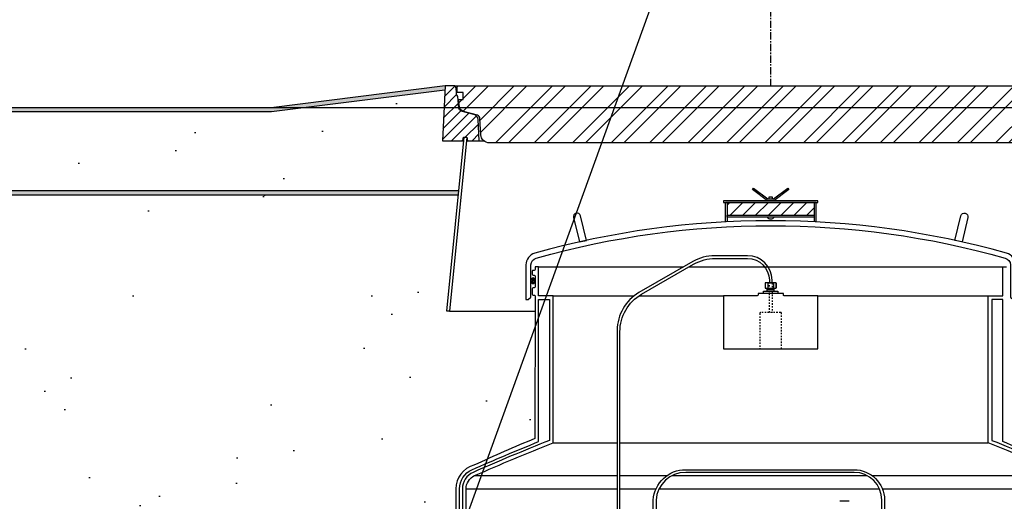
# Model space of a CAD drawing. Extents: x -169 to 6736, y -208 to 3022.
# Tile 542 of 656: x 5911 to 5979, y 957 to 990. Entities that reach past the tile are written whole.
import ezdxf

# ---------------------------------------------------------------- set-up
doc = ezdxf.new("R2010")
doc.units = 0
doc.header["$MEASUREMENT"] = 0
doc.header["$PDSIZE"] = 1
doc.linetypes.add('CENTER1', pattern=[0.6625, 0.5, -0.075, 0.0125, -0.075])
doc.linetypes.add('HIDDEN5', pattern=[0.05, 0.025, -0.025])
doc.layers.get('0').update_dxf_attribs({"color": 255, "linetype": 'CONTINUOUS'})
doc.layers.get('DEFPOINTS').update_dxf_attribs({"linetype": 'CONTINUOUS'})
for name, color, linetype in [('CENTERLINE', 3, 'CENTER1'), ('CONCRETE-HATCH', 2, 'CONTINUOUS'), ('DIM', 3, 'CONTINUOUS'), ('FREEZE-LINES', 8, 'CONTINUOUS'), ('FRP-SUMP', 2, 'CONTINUOUS'), ('PEAGRAVEL-HATCH', 3, 'CONTINUOUS'), ('PROBE', 2, 'CONTINUOUS'), ('SUB-PUMP', 4, 'CONTINUOUS'), ('TANK-MANHOLE-40', 2, 'CONTINUOUS'), ('TANK-MANHOLE-COVER-40', 2, 'CONTINUOUS'), ('TANK-MANHOLE-COVER-HATCH-40', 252, 'CONTINUOUS'), ('TANK-MANHOLE-HATCH-40', 7, 'CONTINUOUS'), ('TANK-SLAB', 6, 'CONTINUOUS')]:
    doc.layers.add(name, color=color, linetype=linetype)
doc.styles.add('SIMPLEX', font='simplex')
doc.dimstyles.new('DIM64', dxfattribs={"dimscale": 64, "dimtxt": 0.09375, "dimasz": 0.09375, "dimexe": 0.0625, "dimexo": 0.0625, "dimgap": 0.046875, "dimtad": 1, "dimdec": 4, "dimzin": 3, "dimdsep": 46, "dimlunit": 4, "dimtxsty": 'SIMPLEX', "dimcen": 0, "dimclrd": 256, "dimclre": 256, "dimclrt": 256, "dimadec": 0, "dimazin": 0, "dimtfac": 1, "dimtdec": 4, "dimtmove": 0, "dimatfit": 3, "dimfxl": 1, "dimfrac": 2, "dimtolj": 1, "dimtzin": 0, "dimarcsym": 0})

# ---------------------------------------------------------------- blocks, each defined once
blk = doc.blocks.new('*D61')
at = {"layer": 'DEFPOINTS', "color": 0, "transparency": 16777216}
for p in [(6443.911, 978.296), (5827.154, 978.015), (5827.154, 700.523)]:
    blk.add_point(p, dxfattribs=at)
at = {"layer": 'DIM', "lineweight": -2, "transparency": 16777216}
for p, q in [((6443.911, 974.296), (6443.911, 696.523)), ((5827.154, 974.015), (5827.154, 696.523)), ((6437.911, 700.523), (5833.154, 700.523))]:
    blk.add_line(p, q, dxfattribs=at)
at = {"layer": 'DIM', "transparency": 16777216}
for points in [[(5833.154, 701.523), (5833.154, 699.523), (5827.154, 700.523)], [(6437.911, 701.523), (6437.911, 699.523), (6443.911, 700.523)]]:
    blk.add_solid(points, dxfattribs=at)
at = {"layer": 'DIM', "transparency": 16777216, "insert": (6135.532, 708.095), "char_height": 6, "attachment_point": 5, "style": 'SIMPLEX'}
blk.add_mtext('\\A1;51\'-4 3/4" (F.V. TANK SLAB)', dxfattribs=at)

msp = doc.modelspace()

# ---------------------------------------------------------------- hatches: boundary and pattern name
at = {"layer": 'CONCRETE-HATCH'}
h = msp.add_hatch(dxfattribs=at)
h.set_pattern_fill('AR-CONC', color=256, scale=2.67, style=0)
h.set_pattern_definition([(50, (5827.435, 978.296), (19.1508, -1.6755), [2.0025, -22.0275]), (355, (5827.435, 978.296), (-3.7047, 20.0835), [1.602, -17.622]), (100.451, (5829.031, 978.156), (15.4462, 18.408), [1.702, -18.7205]), (46.184, (5827.435, 983.636), (28.4953, -4.4194), [3.004, -33.041]), (96.636, (5829.81, 983.268), (24.9555, 26.009), [2.553, -28.081]), (351.184, (5827.435, 983.636), (24.9555, 26.009), [2.403, -26.433]), (21, (5830.105, 982.301), (15.9374, -10.75), [2.0025, -22.0275]), (326, (5830.105, 982.3), (6.4965, 19.3615), [1.602, -17.622]), (71.451, (5831.434, 981.405), (22.434, 8.6116), [1.702, -18.7205]), (37.5, (5827.4355, 978.296), (0.32467, 8.88827), [0, -17.4084, 0, -17.889, 0, -17.68875]), (7.5, (5827.435, 978.296), (7.02396, 10.5308), [0, -10.1994, 0, -17.0079, 0, -6.74175]), (327.5, (5821.4814, 978.296), (14.25306, -0.6022), [0, -6.675, 0, -20.826, 0, -27.6345]), (317.5, (5818.811, 978.296), (15.5711, 2.6728), [0, -8.6775, 0, -13.8306, 0, -19.6245])])
h.paths.add_polyline_path([(5939.95546, 985.22941), (5927.98792, 983.73346), (5827.43547, 983.73346), (5827.43547, 978.29596), (5940.90567, 978.29596), (5941.24635, 981.73519), (5939.77234, 981.73519)])
at = {"layer": 'FRP-SUMP'}
h = msp.add_hatch(dxfattribs=at)
h.set_pattern_fill('ANSI31', scale=5, style=0)
h.set_pattern_definition([(45, (5958.4252, 935.6411), (-0.441942, 0.441942), [])])
h.paths.add_polyline_path([(5965.41136, 977.47111), (5959.41136, 977.47111), (5959.41136, 976.59611), (5965.41136, 976.59611)])
h = msp.add_hatch(color=256, dxfattribs=at)
edge = h.paths.add_edge_path()
edge.add_ellipse((5946.02501, 972.07723), major_axis=(0, 0.2), ratio=0.72085956, start_angle=-71.0318319, end_angle=77.3217889, ccw=False)
edge.add_line((5946.16136, 972.14223), (5946.16136, 972.01222))
edge.add_ellipse((5946.02501, 972.07723), major_axis=(0, 0.2), ratio=0.72085956, start_angle=102.6782111, end_angle=251.0318319, ccw=False)
edge.add_line((5945.88436, 972.03333), (5945.88436, 972.12112))
at = {"layer": 'PEAGRAVEL-HATCH'}
h = msp.add_hatch(dxfattribs=at)
h.set_pattern_fill('AR-SAND', color=256, scale=7.5, style=0)
h.set_pattern_definition([(37.5, (5863.154, 854.523), (-0.47245, 14.4512), [0, -11.4, 0, -12.75, 0, -12.1875]), (7.5, (5863.154, 854.523), (13.2733, 21.166), [0, -6.15, 0, -10.275, 0, -3.9375]), (327.5, (5853.929, 854.523), (23.3561, 0.0424), [0, -3.75, 0, -13.5, 0, -17.625]), (317.5, (5853.93, 854.523), (22.546, 6.5826), [0, -1.875, 0, -8.85, 0, -10.125])])
edge = h.paths.add_edge_path()
edge.add_line((5946.16099, 969.98346), (5940.27073, 969.98346))
edge.add_line((5940.27073, 969.98346), (5940.08225, 969.98346))
edge.add_line((5940.08225, 969.98346), (5940.87781, 978.01471))
edge.add_line((5940.87781, 978.01471), (5863.15422, 978.01471))
edge.add_line((5863.15422, 978.01471), (5863.15422, 854.52328))
edge.add_arc((5924.22089, 854.52328), 61.06667, 92.6775035, 180, ccw=False)
edge.add_line((5921.36821, 915.52328), (5925.90422, 915.52328))
edge.add_line((5925.90422, 915.52328), (5926.90422, 917.52328))
edge.add_line((5926.90422, 917.52328), (5931.90422, 917.52328))
edge.add_line((5931.90422, 917.52328), (5932.90422, 915.52328))
edge.add_line((5932.90422, 915.52328), (5940.70422, 915.52328))
edge.add_line((5940.70422, 915.52328), (5940.70422, 919.80969))
edge.add_line((5940.70422, 919.80969), (5940.57077, 919.80969))
edge.add_arc((5940.57077, 920.05969), 0.25, 180, 270, ccw=False)
edge.add_line((5940.32077, 920.05969), (5940.32077, 920.45804))
edge.add_line((5940.32077, 920.45804), (5939.58424, 921.77328))
edge.add_line((5939.58424, 921.77328), (5939.82077, 921.77328))
edge.add_line((5939.82077, 921.77328), (5940.70424, 921.77328))
edge.add_line((5940.70424, 921.77328), (5940.70424, 922.77328))
edge.add_arc((5940.45424, 922.77328), 0.25, 0, 90)
edge.add_line((5940.45424, 923.02328), (5940.45424, 926.03839))
edge.add_line((5940.45424, 926.03839), (5939.96152, 926.03839))
edge.add_line((5939.96152, 926.03839), (5939.96152, 927.27589))
edge.add_line((5939.96152, 927.27589), (5938.87861, 927.27589))
edge.add_line((5938.87861, 927.27589), (5938.87861, 927.31796))
edge.add_line((5938.87861, 927.31796), (5938.38361, 927.31796))
edge.add_line((5938.38361, 927.31796), (5938.32174, 927.30394))
edge.add_line((5938.32174, 927.30394), (5938.32174, 927.27589))
edge.add_line((5938.32174, 927.27589), (5938.13611, 927.27589))
edge.add_line((5938.13611, 927.27589), (5938.13611, 927.31796))
edge.add_line((5938.13611, 927.31796), (5937.64111, 927.31796))
edge.add_line((5937.64111, 927.31796), (5937.57924, 927.30394))
edge.add_line((5937.57924, 927.30394), (5937.57924, 927.27589))
edge.add_line((5937.57924, 927.27589), (5937.45549, 927.27589))
edge.add_line((5937.45549, 927.27589), (5937.45549, 927.5962))
edge.add_line((5937.45549, 927.5962), (5926.99124, 927.5962))
edge.add_ellipse((5927.06787, 928.1912), major_axis=(0, -0.595), ratio=0.47920074, start_angle=180, end_angle=360, ccw=False)
edge.add_ellipse((5927.06787, 929.3812), major_axis=(0, -0.595), ratio=0.47920074, start_angle=-180, end_angle=0)
edge.add_ellipse((5927.06787, 929.3812), major_axis=(0, -0.595), ratio=0.47920074, start_angle=0, end_angle=180)
edge.add_line((5927.06787, 929.9762), (5937.45549, 929.9762))
edge.add_line((5937.45549, 929.9762), (5937.45549, 930.29651))
edge.add_line((5937.45549, 930.29651), (5937.64111, 930.29651))
edge.add_line((5937.64111, 930.29651), (5937.64111, 929.9762))
edge.add_line((5937.64111, 929.9762), (5938.13611, 929.9762))
edge.add_line((5938.13611, 929.9762), (5938.13611, 930.29651))
edge.add_line((5938.13611, 930.29651), (5938.38361, 930.29651))
edge.add_line((5938.38361, 930.29651), (5938.38361, 929.9762))
edge.add_line((5938.38361, 929.9762), (5938.87861, 929.9762))
edge.add_line((5938.87861, 929.9762), (5938.87861, 930.29651))
edge.add_line((5938.87861, 930.29651), (5939.96152, 930.29651))
edge.add_line((5939.96152, 930.29651), (5939.96152, 931.53401))
edge.add_line((5939.96152, 931.53401), (5940.45424, 931.53401))
edge.add_line((5940.45424, 931.53401), (5940.45424, 932.52282))
edge.add_line((5940.45424, 932.52282), (5939.83549, 932.52282))
edge.add_line((5939.83549, 932.52282), (5939.83549, 933.42001))
edge.add_line((5939.83549, 933.42001), (5939.71174, 933.42001))
edge.add_line((5939.71174, 933.42001), (5939.71174, 933.8329))
edge.add_line((5939.71174, 933.8329), (5939.13922, 933.87293))
edge.add_line((5939.13922, 933.87293), (5939.13922, 933.91464))
edge.add_line((5939.13922, 933.91464), (5938.64422, 933.91464))
edge.add_line((5938.64422, 933.91464), (5938.58235, 933.89929))
edge.add_line((5938.58235, 933.89929), (5938.58235, 933.8686))
edge.add_line((5938.58235, 933.8686), (5938.4586, 933.8686))
edge.add_line((5938.4586, 933.8686), (5938.4586, 934.26579))
edge.add_line((5938.4586, 934.26579), (5927.06787, 934.26579))
edge.add_ellipse((5927.06787, 934.51579), major_axis=(0, -0.25), ratio=0.47920074, start_angle=180, end_angle=360, ccw=False)
edge.add_ellipse((5927.06787, 935.01579), major_axis=(0, 0.25), ratio=0.47920074, start_angle=0, end_angle=180, ccw=False)
edge.add_line((5927.06787, 935.26579), (5938.4586, 935.26579))
edge.add_line((5938.4586, 935.26579), (5938.4586, 935.66298))
edge.add_line((5938.4586, 935.66298), (5938.64422, 935.66298))
edge.add_line((5938.64422, 935.66298), (5938.64422, 935.26579))
edge.add_line((5938.64422, 935.26579), (5939.13922, 935.26579))
edge.add_line((5939.13922, 935.26579), (5939.13922, 935.65865))
edge.add_line((5939.13922, 935.65865), (5939.71174, 935.69869))
edge.add_line((5939.71174, 935.69869), (5939.71174, 936.11157))
edge.add_line((5939.71174, 936.11157), (5939.83549, 937.00876))
edge.add_line((5939.83549, 937.00876), (5940.45424, 937.00876))
edge.add_line((5940.45424, 937.00876), (5940.45424, 942.02096))
edge.add_arc((5940.45424, 942.27096), 0.25, 270, 360)
edge.add_line((5940.70424, 942.27096), (5940.70424, 943.80737))
edge.add_line((5940.70424, 943.80737), (5940.57079, 943.80737))
edge.add_arc((5940.57079, 944.05737), 0.25, 180, 270, ccw=False)
edge.add_line((5940.32079, 944.05737), (5940.32079, 944.45572))
edge.add_line((5940.32079, 944.45572), (5939.58425, 945.77096))
edge.add_line((5939.58425, 945.77096), (5939.82079, 945.77096))
edge.add_line((5939.82079, 945.77096), (5940.70424, 945.77096))
edge.add_line((5940.70424, 945.77096), (5940.70424, 957.71641))
edge.add_arc((5942.40424, 957.71641), 1.7, 105.5631391, 180, ccw=False)
edge.add_arc((6000.07495, 832.27575), 139.74129, 112.6955788, 114.5798006, ccw=False)
edge.add_line((5946.15789, 961.19658), (5946.16099, 969.98346))
h.paths.add_polyline_path([(5939.12932, 935.82484), (5939.01052, 935.82484, -1), (5938.77292, 935.82484), (5938.65412, 935.82484, -1)], flags=16)
h.paths.add_polyline_path([(5938.99468, 935.82484, -1), (5938.78876, 935.82484, -1)], flags=0)
h.paths.add_polyline_path([(5938.12621, 930.46233), (5938.00741, 930.46233, -1), (5937.76981, 930.46233), (5937.65101, 930.46233, -1)], flags=16)
h.paths.add_polyline_path([(5937.99157, 930.46233, -1), (5937.78565, 930.46233, -1)], flags=0)
h.paths.add_polyline_path([(5938.86871, 930.46233), (5938.74991, 930.46233, -1), (5938.51231, 930.46233), (5938.39351, 930.46233, -1)], flags=16)
h.paths.add_polyline_path([(5938.73407, 930.46233, -1), (5938.52815, 930.46233, -1)], flags=0)
at = {"layer": 'TANK-MANHOLE-COVER-HATCH-40'}
h = msp.add_hatch(dxfattribs=at)
h.set_pattern_fill('ANSI32', color=256, scale=5, style=0)
h.set_pattern_definition([(45, (5940.7972, 981.5875), (-1.325825, 1.325825), []), (45, (5941.681, 981.5875), (-1.325825, 1.325825), [])])
edge = h.paths.add_edge_path()
edge.add_line((5981.80663, 981.58755), (5943.01609, 981.58755))
edge.add_arc((5943.01609, 982.1781), 0.59055, 182.9998438, 270, ccw=False)
edge.add_line((5942.42635, 982.14719), (5942.36717, 983.27639))
edge.add_arc((5942.13127, 983.26403), 0.23622, 2.9998438, 75)
edge.add_line((5942.19241, 983.4922), (5941.2398, 983.74746))
edge.add_arc((5941.34169, 984.12774), 0.3937, 186.3110293, 255, ccw=False)
edge.add_line((5940.95038, 984.08446), (5940.89561, 984.57967))
edge.add_line((5940.89561, 984.57967), (5941.21057, 984.57967))
edge.add_line((5941.21057, 984.57967), (5941.21057, 985.05211))
edge.add_line((5941.21057, 985.05211), (5940.79719, 985.05211))
edge.add_line((5940.79719, 985.05211), (5940.79719, 985.42613))
edge.add_line((5940.79719, 985.42613), (5940.84833, 985.51471))
edge.add_line((5940.84833, 985.51471), (5983.97439, 985.51471))
edge.add_line((5983.97439, 985.51471), (5984.02553, 985.42613))
edge.add_line((5984.02553, 985.42613), (5984.02553, 985.05211))
edge.add_line((5984.02553, 985.05211), (5983.61215, 985.05211))
edge.add_line((5983.61215, 985.05211), (5983.61215, 984.57967))
edge.add_line((5983.61215, 984.57967), (5983.92711, 984.57967))
edge.add_line((5983.92711, 984.57967), (5983.87234, 984.08446))
edge.add_arc((5983.48102, 984.12774), 0.3937, 285, 353.6889707, ccw=False)
edge.add_line((5983.58292, 983.74746), (5982.6303, 983.4922))
edge.add_arc((5982.69144, 983.26403), 0.23622, 105, 177.0001562)
edge.add_line((5982.45555, 983.27639), (5982.39637, 982.14719))
edge.add_arc((5981.80663, 982.1781), 0.59055, 270, 357.0001562, ccw=False)
at = {"layer": 'TANK-MANHOLE-HATCH-40', "linetype": 'Continuous'}
h = msp.add_hatch(dxfattribs=at)
h.set_pattern_fill('LINE', color=256, scale=4, angle=45, style=0)
h.set_pattern_definition([(45, (4437.5324, -1e-13), (-0.35355339, 0.35355339), [])])
h.paths.add_polyline_path([(5939.97041, 985.51471), (5940.6258, 985.51471, -0.36397023), (5940.70334, 985.44965), (5940.75781, 985.1407), (5940.75781, 984.92275), (5940.83656, 984.78637), (5940.90615, 983.99092, 0.31529879), (5941.08033, 983.78333), (5941.94646, 983.55126, -0.3249197), (5942.23772, 983.19157), (5942.31405, 981.73519), (5941.50813, 981.73519), (5941.46648, 981.97141), (5941.25412, 981.97141), (5941.23026, 981.97141), (5941.1886, 981.73519), (5939.77234, 981.73519)])
at = {"layer": 'TANK-SLAB'}
msp.add_hatch(color=256, dxfattribs=at).paths.add_polyline_path([(5939.95546, 985.22941), (5939.97041, 985.51471), (5927.97041, 984.01471), (5827.15422, 984.01471), (5827.15422, 978.01471), (5940.87781, 978.01471), (5940.90567, 978.29596), (5827.43547, 978.29596), (5827.43547, 983.73346), (5927.98792, 983.73346)])

# ---------------------------------------------------------------- linework, layer by layer
msp.add_line((6687.88429, 3022.44729), (5520.94334, -208.37778))
at = {"layer": 'CENTERLINE'}
msp.add_line((5962.41136, 985.51471), (5962.41136, 1029.15474), dxfattribs=at)
at = {"layer": 'FREEZE-LINES', "linetype": 'Continuous'}
msp.add_line((6657.53241, 984.01471), (5613.53241, 984.01471), dxfattribs=at)
at = {"layer": 'FRP-SUMP'}
for p, q in [((5963.59886, 978.47111), (5963.59886, 978.47111)), ((5965.53636, 977.47111), (5959.28636, 977.47111))]:
    msp.add_line(p, q, dxfattribs=at)
at = {"layer": 'FRP-SUMP', "color": 7, "linetype": 'Continuous'}
for p, q in [((5946.41136, 973.03161), (5956.40327, 973.03161)), ((5956.77827, 973.03161), (5978.41136, 973.03161)), ((5947.41136, 971.03161), (5952.99313, 971.03161)), ((5953.33002, 971.03161), (5959.16155, 971.03161)), ((5965.66117, 971.03161), (5977.41136, 971.03161)), ((5947.41136, 960.8911), (5951.82733, 960.8911)), ((5952.01483, 960.8911), (5977.41136, 960.8911)), ((5941.99923, 958.63072), (5951.82733, 958.63072)), ((5952.01483, 958.63072), (5955.24648, 958.63072)), ((5955.60663, 958.63072), (5969.05947, 958.63072)), ((5969.40983, 958.63072), (5982.82348, 958.63072)), ((5941.40424, 957.71641), (5951.82733, 957.71641)), ((5952.01483, 957.71641), (5954.50192, 957.71641)), ((5954.70842, 957.71641), (5969.90872, 957.71641)), ((5970.11187, 957.71641), (5983.41848, 957.71641))]:
    msp.add_line(p, q, dxfattribs=at)
at = {"layer": 'FRP-SUMP'}
for points in [[(5962.1915, 977.59611), (5961.15221, 978.37558), (5961.22386, 978.47111), (5961.22386, 978.47111), (5962.22386, 977.72111), (5962.59886, 977.72111), (5963.59886, 978.47111), (5963.67051, 978.37558), (5962.63121, 977.59611)], [(5959.16136, 977.47111), (5965.66136, 977.47111), (5965.66136, 977.59611), (5959.16136, 977.59611)], [(5962.53636, 977.72111), (5962.53636, 977.84611), (5962.28636, 977.84611), (5962.28636, 977.72111)], [(5965.41136, 976.47111), (5959.41136, 976.47111), (5959.41136, 976.59611), (5965.41136, 976.59611)]]:
    msp.add_lwpolyline(points, close=True, dxfattribs=at)
for points in [[(5959.28636, 976.1399), (5959.28636, 977.47111), (5959.41136, 977.47111), (5959.41136, 976.14627)], [(5965.53636, 976.1399), (5965.53636, 977.47111), (5965.41136, 977.47111), (5965.41136, 976.14627)]]:
    msp.add_lwpolyline(points, dxfattribs=at)
for points in [[(5978.57346, 973.64616, -0.33616492), (5978.93836, 973.16476), (5978.93836, 970.95111), (5979.12987, 970.79041), (5979.28849, 970.79041), (5979.28836, 970.95111), (5979.28836, 973.16476, 0.33616492), (5978.66804, 973.98315, 0.13766443), (5946.15468, 973.98315, 0.33616492), (5945.53436, 973.16476), (5945.53436, 970.95111), (5945.53423, 970.79041), (5945.69285, 970.79041), (5945.88436, 970.95111), (5945.88436, 973.16476, -0.33616492), (5946.24925, 973.64616, -0.13766443)], [(5949.2192, 974.75696), (5949.70756, 974.86459), (5949.30348, 976.5524, 0.41421356), (5949.00217, 976.73738), (5949.00217, 976.73738, 0.41421356), (5948.8172, 976.43608)], [(5975.60352, 974.75696), (5975.11516, 974.86459), (5975.51924, 976.5524, -0.41421356), (5975.82054, 976.73738), (5975.82054, 976.73738, -0.41421356), (5976.00552, 976.43608)]]:
    msp.add_lwpolyline(points, format="xyb", close=True, dxfattribs=at)
for points in [[(5941.40424, 944.02096), (5941.40424, 957.71641, -0.29672907), (5941.99923, 958.63072, -0.01067744), (5947.41136, 960.8911), (5947.41136, 971.03161), (5946.41136, 971.03161), (5946.41136, 973.03161), (5946.16136, 973.03161), (5946.16136, 972.85473, -0.41421356), (5946.10136, 972.79473), (5946.03136, 972.79473, 0.41421356), (5945.97136, 972.73473), (5945.97136, 972.52911, 0.41421356), (5946.03386, 972.46661), (5946.09636, 972.46661, -0.38676832), (5946.16136, 972.40411), (5946.16136, 971.65411, -0.38676832), (5946.09636, 971.59161), (5946.03386, 971.59161, 0.41421356), (5945.97136, 971.52911), (5945.97136, 971.15411, 0.41421356), (5946.03386, 971.09161), (5946.10136, 971.09161, -0.41421356), (5946.16136, 971.03161), (5946.15789, 961.19658, 0.00822165), (5941.94813, 959.35408, 0.33671624), (5940.70424, 957.71641), (5940.70424, 944.02096)], [(5982.82348, 958.63072, 0.01067744), (5977.41136, 960.8911), (5977.41136, 971.03161), (5978.41136, 971.03161), (5978.41136, 973.03161), (5978.66136, 973.03161)], [(5940.95424, 944.02096), (5940.95424, 957.71641, -0.29672907), (5941.81698, 959.04216, -0.0090466), (5946.41136, 960.97863), (5946.41136, 970.78161), (5947.16136, 970.78161), (5947.16136, 961.06138, 0.01036772), (5941.89798, 958.8593, 0.29672907), (5941.15424, 957.71641), (5941.15424, 944.02096)], [(5983.00573, 959.04216, 0.0090466), (5978.41136, 960.97863), (5978.41136, 970.78161), (5977.66136, 970.78161), (5977.66136, 961.06138, -0.01036772), (5982.92473, 958.8593, -0.29672907)]]:
    msp.add_lwpolyline(points, format="xyb", dxfattribs=at)
at = {"layer": 'FRP-SUMP', "linetype": 'Continuous'}
msp.add_lwpolyline([(5961.53636, 971.20137), (5961.53636, 971.09411, -0.41421356), (5961.47386, 971.03161), (5959.16155, 971.03161), (5959.16155, 967.38161), (5965.66117, 967.38161), (5965.66117, 971.03161), (5963.34886, 971.03161, -0.41421356), (5963.28636, 971.09411), (5963.28636, 971.20137)], format="xyb", close=True, dxfattribs=at)
at = {"layer": 'FRP-SUMP'}
msp.add_arc((5962.41136, 976.65861), 0.3125, 216.8698976, 323.1301024, dxfattribs=at)
at = {"layer": 'FRP-SUMP', "extrusion": (0, 0, -1)}
msp.add_ellipse((5946.02501, 972.07723), major_axis=(0, 0.2), ratio=0.72085956, dxfattribs=at)
at = {"layer": 'PROBE'}
for p, q in [((5962.16189, 971.36302), (5962.16189, 971.57424)), ((5962.65074, 971.36302), (5962.65074, 971.57424))]:
    msp.add_line(p, q, dxfattribs=at)
at = {"layer": 'PROBE', "color": 7}
msp.add_line((5962.16189, 971.46863), (5962.65074, 971.46863), dxfattribs=at)
at = {"layer": 'PROBE'}
for points in [[(5962.50511, 971.92443), (5962.50511, 971.92443), (5962.50511, 972.11526, 0.41421356), (5960.81761, 973.80276), (5958.54279, 973.80276, 0.1316525), (5957.04279, 973.40084), (5953.32733, 971.25572, 0.26794919), (5951.82733, 968.65764), (5951.82733, 952.8353), (5952.01483, 952.8353), (5952.01483, 968.54939, -0.26794919), (5953.51483, 971.14747), (5957.09303, 973.21334, -0.1316525), (5958.59303, 973.61526), (5960.81761, 973.61526, -0.41421356), (5962.31761, 972.11526), (5962.31761, 971.92443)], [(5954.31761, 952.8353), (5954.31761, 956.94771, -0.40047434), (5956.55271, 959.04146), (5968.16433, 959.04146, -0.41421356), (5970.25808, 956.94771), (5970.25808, 955.60582), (5970.07058, 955.60582), (5970.07058, 956.94771, 0.41421356), (5968.16433, 958.85396), (5956.55271, 958.85396, 0.39914995), (5954.50511, 956.94771), (5954.50511, 952.8353)]]:
    msp.add_lwpolyline(points, format="xyb", close=True, dxfattribs=at)
at = {"layer": 'PROBE', "color": 7}
for points in [[(5962.06239, 971.92443, 0.41421356), (5962.03114, 971.89318), (5962.03114, 971.60549, 0.41421356), (5962.06239, 971.57424)], [(5962.19, 971.92443, -0.41421356), (5962.22125, 971.89318), (5962.22125, 971.60549, -0.41421356), (5962.19, 971.57424)], [(5962.2525, 971.92443, 0.41421356), (5962.22125, 971.89318), (5962.22125, 971.60549, 0.41421356), (5962.2525, 971.57424)], [(5962.57022, 971.92443, -0.41421356), (5962.60147, 971.89318), (5962.60147, 971.60549, -0.41421356), (5962.57022, 971.57424)], [(5962.63272, 971.92443, 0.41421356), (5962.60147, 971.89318), (5962.60147, 971.60549, 0.41421356), (5962.63272, 971.57424)], [(5962.76032, 971.92443, -0.41421356), (5962.79157, 971.89318), (5962.79157, 971.60549, -0.41421356), (5962.76032, 971.57424)]]:
    msp.add_lwpolyline(points, format="xyb", dxfattribs=at)
at = {"layer": 'PROBE'}
msp.add_lwpolyline([(5962.79157, 971.92443), (5962.03114, 971.92443), (5962.03114, 971.57424), (5962.79157, 971.57424)], close=True, dxfattribs=at)
at = {"layer": 'PROBE', "color": 7, "linetype": 'HIDDEN5'}
msp.add_lwpolyline([(5962.50511, 971.92443), (5962.50511, 969.88161), (5962.31761, 969.88161), (5962.31761, 971.92443)], close=True, dxfattribs=at)
at = {"layer": 'PROBE'}
msp.add_lwpolyline([(5961.91956, 971.20552), (5961.91956, 971.36302), (5962.90315, 971.36302), (5962.90315, 971.20137)], dxfattribs=at)
at = {"layer": 'PROBE', "color": 7, "linetype": 'HIDDEN5'}
msp.add_lwpolyline([(5963.16136, 967.38161), (5963.16136, 969.81911, 0.41421356), (5963.09886, 969.88161), (5961.72386, 969.88161, 0.41421356), (5961.66136, 969.81911), (5961.66136, 967.38161), (5963.16136, 967.38161)], format="xyb", dxfattribs=at)
at = {"layer": 'PROBE', "linetype": 'Continuous'}
msp.add_arc((5962.76032, 971.60549), 0.03125, 270, 360, dxfattribs=at)
at = {"layer": 'SUB-PUMP', "color": 2, "linetype": 'Continuous'}
msp.add_line((5967.83042, 956.861), (5967.1809, 956.861), dxfattribs=at)
at = {"layer": 'TANK-MANHOLE-40', "color": 7}
for p, q in [((5940.6258, 985.51471), (5984.19692, 985.51471)), ((5942.31405, 981.73519), (5942.62548, 981.73519))]:
    msp.add_line(p, q, dxfattribs=at)
at = {"layer": 'TANK-MANHOLE-40', "color": 7, "linetype": 'Continuous'}
msp.add_line((5940.27073, 969.98346), (5946.16099, 969.98346), dxfattribs=at)
at = {"layer": 'TANK-MANHOLE-40', "linetype": 'Continuous'}
msp.add_lwpolyline([(5941.46648, 981.97141), (5941.50813, 981.73519), (5942.31405, 981.73519), (5942.23772, 983.19157, 0.3249197), (5941.94646, 983.55126), (5941.08033, 983.78333, -0.31529879), (5940.90615, 983.99092), (5940.83656, 984.78637), (5940.75781, 984.92275), (5940.75781, 985.1407), (5940.70334, 985.44965, 0.36397023), (5940.6258, 985.51471), (5939.97041, 985.51471), (5939.77234, 981.73519), (5941.1886, 981.73519), (5941.23026, 981.97141)], format="xyb", close=True, dxfattribs=at)
msp.add_lwpolyline([(5941.45823, 981.97141), (5940.27073, 969.98346), (5940.08225, 969.98346), (5941.26975, 981.97141)], close=True, dxfattribs=at)
at = {"layer": 'TANK-MANHOLE-COVER-40', "linetype": 'Continuous'}
msp.add_lwpolyline([(5981.80663, 981.58755), (5943.01609, 981.58755, -0.39896034), (5942.42635, 982.14719), (5942.36717, 983.27639, 0.32492045), (5942.19241, 983.4922), (5941.2398, 983.74746, -0.30902091), (5940.95038, 984.08446), (5940.89561, 984.57967), (5941.21057, 984.57967), (5941.21057, 985.05211), (5940.79719, 985.05211), (5940.79719, 985.42613), (5940.84833, 985.51471), (5983.97439, 985.51471), (5984.02553, 985.42613), (5984.02553, 985.05211), (5983.61215, 985.05211), (5983.61215, 984.57967), (5983.92711, 984.57967), (5983.87234, 984.08446, -0.30902091), (5983.58292, 983.74746), (5982.6303, 983.4922, 0.32492045), (5982.45555, 983.27639), (5982.39637, 982.14719, -0.39896034)], format="xyb", close=True, dxfattribs=at)
at = {"layer": 'TANK-SLAB'}
for points in [[(5939.97041, 985.51471), (5927.97041, 984.01471), (5827.15422, 984.01471), (5827.15422, 978.01471), (5940.87781, 978.01471)], [(5939.95546, 985.22941), (5927.98792, 983.73346), (5827.43547, 983.73346), (5827.43547, 978.29596), (5940.90567, 978.29596)]]:
    msp.add_lwpolyline(points, dxfattribs=at)

# ---------------------------------------------------------------- dimensions: what is measured, and where the dimension line sits
at = {"layer": 'DIM'}
dim = msp.add_linear_dim(base=(5827.15422, 700.52328), p1=(6443.9106, 978.29596), p2=(5827.15422, 978.01471), angle=180, text='<> (F.V. TANK SLAB)', dimstyle='DIM64', dxfattribs=at)
dim.commit()
dim.dimension.update_dxf_attribs({"geometry": '*D61', "text_midpoint": (6135.53241, 708.09471)})

doc.saveas('drawing.dxf')
